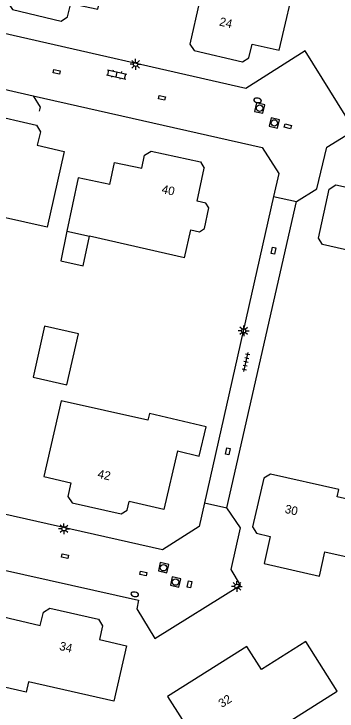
# Model space of a CAD drawing. Extents: x 128999 to 131010, y 395498 to 399007.
# Drawn here: x 129324.4 to 129361.9, y 398417.5 to 398498.5 of the extents above; entities that cross this region are included whole.
import ezdxf

# ---------------------------------------------------------------- set-up
doc = ezdxf.new("R2010")
doc.units = 0
for name, color, linetype in [('gg-afsc-muur', 7, 'Continuous'), ('gg-anno-huisnummerreeks BGT', 7, 'Continuous'), ('gg-bbg-bijgebouw', 7, 'Continuous'), ('gg-bbg-gedigitaliseerde bebouwing', 7, 'Continuous'), ('gg-bbg-gedigitaliseerde bijgebouw', 7, 'Continuous'), ('gg-bbg-hoofdgebouw', 7, 'Continuous'), ('gg-bbg-tussenscheiding', 7, 'Continuous'), ('gg-knt-verharding', 7, 'Continuous'), ('gt-symb-brandkraan', 7, 'Continuous'), ('gt-symb-klinker verharding', 7, 'Continuous'), ('gt-symb-kolk center center', 7, 'Continuous'), ('gt-symb-lichtmast', 7, 'Continuous'), ('gt-symb-rioolschacht', 7, 'Continuous'), ('gt-symb-tegel verharding', 7, 'Continuous')]:
    doc.layers.add(name, color=color, linetype=linetype)

# ---------------------------------------------------------------- blocks, each defined once
blk = doc.blocks.new('gt0-BR')
at = {"layer": 'gt-symb-brandkraan'}
for centre, radius, start, end in [((-0.244, 0), 0.206, 107.56694, 252.43307), ((0.599, -2.664), 3, 106.89205, 107.56694), ((0, -0.691), 0.938, 73.10799, 106.89205), ((-0.599, -2.664), 3, 72.43309, 73.10799), ((0.244, 0), 0.206, 287.56695, 72.43309), ((0.599, 2.664), 3, 252.43307, 253.10797), ((0, 0.691), 0.938, 253.10797, 286.89206), ((-0.599, 2.664), 3, 286.89206, 287.56695)]:
    blk.add_arc(centre, radius, start, end, dxfattribs=at)
blk = doc.blocks.new('gt0-RS')
at = {"layer": 'gt-symb-rioolschacht'}
blk.add_lwpolyline([(-0.5, -0.5), (0.5, -0.5), (0.5, 0.5), (-0.5, 0.5)], close=True, dxfattribs=at)
blk.add_circle((0, 0), 0.375, dxfattribs=at)
blk = doc.blocks.new('gt0-KOLKCC')
at = {"layer": 'gt-symb-kolk center center'}
blk.add_lwpolyline([(-0.375, 0.2), (0.375, 0.2), (0.375, -0.2), (-0.375, -0.2)], close=True, dxfattribs=at)
blk = doc.blocks.new('gt0-KL1')
at = {"layer": 'gt-symb-klinker verharding'}
for p, q in [((-1.15, 0.3), (1.15, 0.3)), ((-1, -0.3), (-1, 0.3)), ((-0.5, 0.3), (-0.5, 0.45)), ((0, -0.3), (0, 0.3)), ((0.5, 0.3), (0.5, 0.45)), ((1, -0.3), (1, 0.3)), ((-1.15, -0.3), (1.15, -0.3)), ((-0.5, -0.45), (-0.5, -0.3)), ((0.5, -0.45), (0.5, -0.3))]:
    blk.add_line(p, q, dxfattribs=at)
blk = doc.blocks.new('gt0-LMAST')
at = {"layer": 'gt-symb-lichtmast'}
for p, q in [((-0.182, 0.173), (-0.447, 0.438)), ((-0.005, 0.246), (-0.005, 0.621)), ((0.172, 0.173), (0.437, 0.438)), ((-0.255, -0.004), (-0.63, -0.004)), ((-0.182, -0.181), (-0.447, -0.446)), ((-0.005, -0.254), (-0.005, -0.629)), ((0.437, -0.446), (0.172, -0.181)), ((0.245, -0.004), (0.62, -0.004))]:
    blk.add_line(p, q, dxfattribs=at)
blk.add_circle((-0.005, -0.004), 0.25, dxfattribs=at)
blk = doc.blocks.new('gt0-TEG1')
at = {"layer": 'gt-symb-tegel verharding'}
for p, q in [((-1.125, 0), (1.125, 0)), ((-0.9, -0.25), (-0.9, 0.25)), ((-0.45, -0.25), (-0.45, 0.25)), ((0, -0.25), (0, 0.25)), ((0.45, -0.25), (0.45, 0.25)), ((0.9, -0.25), (0.9, 0.25))]:
    blk.add_line(p, q, dxfattribs=at)

msp = doc.modelspace()

# ---------------------------------------------------------------- linework, layer by layer
at = {"layer": 'gg-afsc-muur'}
for points in [[(129306.526, 398496.26), (129320.86, 398490.34), (129326.643, 398489.029)], [(129326.643, 398489.029), (129327.444, 398487.721), (129327.334, 398487.233)]]:
    msp.add_lwpolyline(points, dxfattribs=at)
at = {"layer": 'gg-bbg-bijgebouw'}
msp.add_lwpolyline([(129330.553, 398473.305), (129329.835, 398469.848), (129332.418, 398469.27), (129333.181, 398472.712)], dxfattribs=at)
at = {"layer": 'gg-bbg-gedigitaliseerde bebouwing'}
msp.add_lwpolyline([(129343.379, 398447.737), (129345.911, 398447.148), (129346.705, 398450.556), (129340.131, 398452.087), (129339.95, 398451.31)], dxfattribs=at)
at = {"layer": 'gg-bbg-gedigitaliseerde bijgebouw'}
msp.add_lwpolyline([(129326.616, 398456.329), (129330.545, 398455.44), (129331.88, 398461.339), (129327.952, 398462.228), (129326.616, 398456.329)], dxfattribs=at)
at = {"layer": 'gg-bbg-hoofdgebouw'}
msp.add_line((129344.2, 398470.19), (129333.181, 398472.712), dxfattribs=at)
for points in [[(129323.803, 398500), (129323.75, 398499.76), (129324.23, 398499.04), (129329.88, 398497.71), (129330.63, 398498.19), (129330.99, 398499.77), (129334.14, 398499.1), (129335.57, 398505.54), (129325.53, 398507.8), (129325.381, 398507.125), (129322.597, 398507.751), (129321.944, 398507.334), (129320.96, 398502.889), (129321.408, 398502.219), (129324.152, 398501.574), (129323.803, 398500)], [(129345.955, 398500), (129344.83, 398495.04), (129345.31, 398494.28), (129350.92, 398492.97), (129351.69, 398493.45), (129352.06, 398495.03), (129355.21, 398494.33), (129357.23, 398503.14), (129347.19, 398505.45), (129345.955, 398500)], [(129320.329, 398485.4), (129320.57, 398486.46), (129321.29, 398486.91), (129327.02, 398485.61), (129327.48, 398484.85), (129327.1, 398483.28), (129330.24, 398482.56), (129328.25, 398473.74), (129318.19, 398476.01), (129318.809, 398478.729)], [(129335.529, 398478.731), (129336.09, 398481.27), (129339.26, 398480.61), (129339.57, 398482.11), (129340.35, 398482.59), (129346.05, 398481.33), (129346.5, 398480.62)], [(129360.23, 398471.73), (129359.75, 398472.49), (129361.02, 398478.18), (129361.78, 398478.66), (129363.35, 398478.31), (129364.1, 398481.43), (129372.66, 398479.49), (129371.863, 398475.982), (129369.719, 398476.469), (129368.23, 398469.92), (129360.23, 398471.73)], [(129344.2, 398470.19), (129344.919, 398473.452), (129345.935, 398473.228), (129346.509, 398473.603), (129347.037, 398475.996), (129346.669, 398476.558), (129345.654, 398476.782), (129346.5, 398480.62)], [(129335.529, 398478.731), (129331.84, 398479.499), (129330.553, 398473.305)], [(129339.95, 398451.31), (129329.89, 398453.57), (129327.87, 398444.76), (129331.01, 398444.05), (129330.65, 398442.45), (129331.14, 398441.7), (129336.84, 398440.42), (129337.55, 398440.87), (129337.776, 398441.854)], [(129343.379, 398447.737), (129341.792, 398440.919), (129337.776, 398441.854)], [(129352.1, 398438.93), (129352.58, 398438.17), (129354.16, 398437.8), (129353.44, 398434.67), (129359.86, 398433.19), (129360.501, 398436.022), (129363.441, 398435.357), (129364.886, 398441.745), (129361.946, 398442.41), (129362.137, 398443.25), (129354.17, 398445.05), (129353.4, 398444.57), (129352.1, 398438.93)], [(129335.99, 398418.65), (129326.099, 398420.92), (129325.817, 398419.689), (129320.549, 398420.898), (129322.325, 398428.634), (129327.456, 398427.456), (129327.81, 398429)], [(129327.81, 398429), (129328.57, 398429.48), (129334.21, 398428.17), (129334.69, 398427.4), (129334.32, 398425.82), (129337.48, 398425.09), (129335.99, 398418.65)], [(129358.29, 398425.59), (129353.14, 398422.32), (129351.43, 398425.01), (129342.23, 398419.19), (129347.59, 398410.74), (129361.94, 398419.83), (129358.29, 398425.59)]]:
    msp.add_lwpolyline(points, dxfattribs=at)
at = {"layer": 'gg-bbg-tussenscheiding'}
msp.add_line((129330.553, 398473.305), (129333.181, 398472.712), dxfattribs=at)
at = {"layer": 'gg-knt-verharding'}
for p, q in [((129354.537, 398477.324), (129346.512, 398441.7)), ((129349.13, 398441.11), (129357.22, 398476.72)), ((129354.537, 398477.324), (129357.22, 398476.72)), ((129346.512, 398441.7), (129349.13, 398441.11))]:
    msp.add_line(p, q, dxfattribs=at)
for points in [[(129357.22, 398476.72), (129359.57, 398478.19), (129360.74, 398483.07), (129363.93, 398485.01), (129358.21, 398494.25), (129351.33, 398489.86), (129322.07, 398496.54), (129307.963, 398502.452)], [(129326.643, 398489.029), (129353.22, 398483.01), (129355.14, 398480), (129354.537, 398477.324)], [(129346.512, 398441.7), (129345.89, 398438.94), (129341.63, 398436.23), (129295.065, 398446.758)], [(129294.033, 398440.422), (129338.86, 398430.38), (129338.65, 398429.4), (129340.77, 398425.95), (129350.7, 398432.12), (129349.64, 398433.95), (129350.72, 398438.79), (129349.13, 398441.11)]]:
    msp.add_lwpolyline(points, dxfattribs=at)

# ---------------------------------------------------------------- block references
at = {"layer": 'gt-symb-brandkraan'}
for p, rotation in [((129352.686, 398488.493), -12.771242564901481), ((129338.423, 398431.066), -12.771242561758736)]:
    msp.add_blockref('gt0-BR', p, dxfattribs=dict(at, rotation=rotation))
at = {"layer": 'gt-symb-klinker verharding', "rotation": -12.771242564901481}
msp.add_blockref('gt0-KL1', (129336.335, 398491.51), dxfattribs=at)
at = {"layer": 'gt-symb-kolk center center'}
for p, rotation in [((129329.352, 398491.8), -12.882979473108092), ((129341.574, 398488.79), -12.354826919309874), ((129356.198, 398485.475), -12.88297947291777), ((129354.541, 398471.021), 77.22875743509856), ((129349.246, 398447.695), 77.22875743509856), ((129330.327, 398435.519), -12.646853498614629), ((129339.422, 398433.481), -12.646853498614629), ((129344.78, 398432.241), 76.99249520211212)]:
    msp.add_blockref('gt0-KOLKCC', p, dxfattribs=dict(at, rotation=rotation))
at = {"layer": 'gt-symb-lichtmast'}
for p in [(129338.527, 398492.687), (129351.078, 398461.706), (129330.214, 398438.69), (129350.289, 398431.994)]:
    msp.add_blockref('gt0-LMAST', p, dxfattribs=at)
at = {"layer": 'gt-symb-rioolschacht'}
for p, rotation in [((129352.925, 398487.59), -12.771242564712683), ((129354.634, 398485.865), -12.771242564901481), ((129341.769, 398434.165), -12.77124256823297), ((129343.161, 398432.499), -12.771242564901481)]:
    msp.add_blockref('gt0-RS', p, dxfattribs=dict(at, rotation=rotation))
at = {"layer": 'gt-symb-tegel verharding', "rotation": 77.29726808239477}
msp.add_blockref('gt0-TEG1', (129351.349, 398458.076), dxfattribs=at)

# ---------------------------------------------------------------- texts
at = {"layer": 'gg-anno-huisnummerreeks BGT'}
for s, rotation, p in [('24', 346.9, (129348.173, 398497.205)), ('40', 347.5, (129341.487, 398477.73)), ('42', 347.4, (129334.05, 398444.633)), ('30', 347, (129355.782, 398440.557)), ('34', 346.9, (129329.598, 398424.622)), ('32', 32.3, (129348.536, 398417.856))]:
    msp.add_text(s, height=1, rotation=rotation, dxfattribs=at).set_placement(p)

doc.saveas('drawing.dxf')
